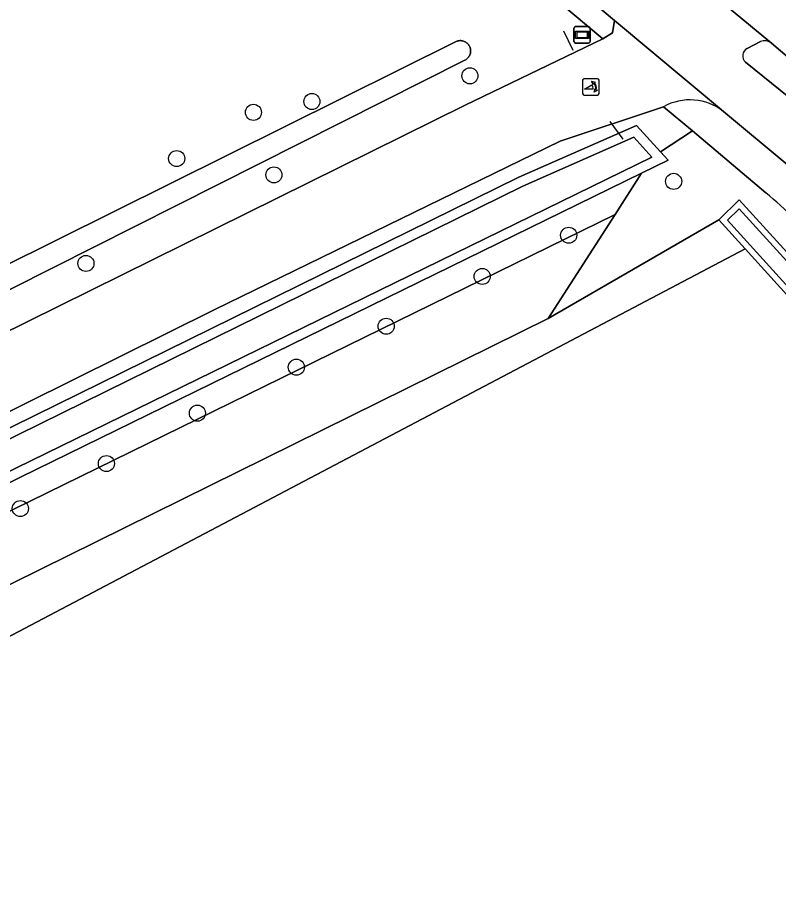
# Model space of a CAD drawing. Extents: x 157320 to 158835, y 386650 to 388491.
# Drawn here: x 158261 to 158307.4, y 386870.1 to 386922.7 of the extents above; entities that cross this region are included whole.
import ezdxf

# ---------------------------------------------------------------- set-up
doc = ezdxf.new("R2010")
doc.units = 0
for name, color, linetype in [('IMGEO_Berm_groen', 7, 'Continuous'), ('IMGEO_Boom', 7, 'Continuous'), ('IMGEO_Bouwland', 7, 'Continuous'), ('IMGEO_Fietspad_gesloten', 7, 'Continuous'), ('IMGEO_Grasland_overig', 7, 'Continuous'), ('IMGEO_Groenvoorziening', 7, 'Continuous'), ('IMGEO_Hek', 7, 'Continuous'), ('IMGEO_Oever', 7, 'Continuous'), ('IMGEO_Poller', 7, 'Continuous'), ('IMGEO_Rijbaan_lokaal_gesloten', 7, 'Continuous'), ('IMGEO_Voetpad_open', 7, 'Continuous'), ('IMGEO_Waterloop', 7, 'Continuous'), ('IMGEO_Wegwijzer', 7, 'Continuous')]:
    doc.layers.add(name, color=color, linetype=linetype)

msp = doc.modelspace()

# ---------------------------------------------------------------- linework, layer by layer
at = {"layer": 'IMGEO_Berm_groen'}
for points in [[(158306.253, 386921.196), (158305.449, 386920.782)], [(158332.438, 386899.417), (158311.264, 386917.412), (158310.489, 386918.059), (158306.932, 386921.099)], [(158305.35, 386919.933), (158308.498, 386917.383)]]:
    msp.add_lwpolyline(points, dxfattribs=at)
for centre, radius, start, end in [((158306.5, 386920.499), 0.74, 54.2537, 109.4861), ((158305.698, 386920.323), 0.522, 118.4562, 228.2416)]:
    msp.add_arc(centre, radius, start, end, dxfattribs=at)
at = {"layer": 'IMGEO_Boom'}
for centre in [(158288.578, 386919.112), (158278.966, 386917.546), (158275.41, 386916.888), (158270.741, 386914.074), (158276.654, 386913.082), (158300.973, 386912.688), (158294.588, 386909.409), (158265.22, 386907.691), (158289.327, 386906.901), (158283.486, 386903.868), (158278.021, 386901.378), (158272, 386898.579), (158266.464, 386895.51), (158261.23, 386892.774)]:
    msp.add_circle(centre, 0.489, dxfattribs=at)
at = {"layer": 'IMGEO_Bouwland'}
msp.add_lwpolyline([(158181.714, 386843.44), (158180.072, 386842.575), (158234.951, 386779.484), (158235.862, 386778.219), (158242.426, 386783.422), (158246.347, 386786.767), (158250.859, 386790.582), (158258.201, 386797.764), (158265.423, 386804.471), (158271.234, 386810.341), (158276.426, 386815.611), (158281.179, 386820.446), (158289.869, 386831.241), (158304.891, 386848.81), (158310.122, 386854.921), (158314.804, 386859.543), (158319.874, 386864.355), (158326.724, 386870.062), (158334.432, 386876.454), (158305.326, 386908.574)], close=True, dxfattribs=at)
at = {"layer": 'IMGEO_Fietspad_gesloten'}
for points in [[(158278.393, 386938.472), (158282.172, 386935.247), (158297.373, 386922.485), (158304.001, 386916.938), (158307.993, 386913.622)], [(158306.932, 386921.099), (158302.634, 386924.674)], [(158304.001, 386916.938), (158297.373, 386922.485), (158297.251, 386921.735), (158296.67, 386921.366), (158288.293, 386917.324), (158157.22, 386852.456), (158155.061, 386851.389), (158155.211, 386851.081), (158153.282, 386850.081), (158149.545, 386848.144), (158149.193, 386848.566), (158137.807, 386842.766), (158135.37, 386841.412), (158131.693, 386839.626), (158128.776, 386838.378), (158130.754, 386834.171), (158134.042, 386835.913), (158140.072, 386838.867), (158155.917, 386846.955), (158159.036, 386848.49), (158161.028, 386849.47), (158206.905, 386872.045), (158273.057, 386904.892)], [(158305.449, 386920.782), (158306.253, 386921.196)], [(158314.825, 386912.014), (158312.938, 386913.791), (158310.55, 386915.72), (158309.295, 386916.737), (158308.498, 386917.383), (158305.35, 386919.933)], [(158273.057, 386904.892), (158294.063, 386915.13), (158300.362, 386917.233)]]:
    msp.add_lwpolyline(points, dxfattribs=at)
for centre, radius, start, end in [((158306.5, 386920.499), 0.74, 54.2537, 109.4861), ((158305.698, 386920.323), 0.522, 118.4562, 228.2416), ((158301.962, 386914.377), 3.273, 51.4698, 119.2609)]:
    msp.add_arc(centre, radius, start, end, dxfattribs=at)
at = {"layer": 'IMGEO_Grasland_overig'}
msp.add_lwpolyline([(158305.326, 386908.574), (158303.723, 386910.343), (158293.34, 386904.342), (158178.328, 386847.485), (158181.714, 386843.44)], close=True, dxfattribs=at)
at = {"layer": 'IMGEO_Groenvoorziening'}
for points in [[(158157.22, 386852.456), (158288.293, 386917.324), (158296.67, 386921.366), (158279.098, 386936.083), (158191.985, 386893.025)], [(158197.568, 386876.357), (158287.749, 386921.204), (158287.801, 386921.223), (158287.854, 386921.238), (158287.908, 386921.248), (158287.962, 386921.253), (158288.017, 386921.253), (158288.072, 386921.248), (158288.127, 386921.239), (158288.18, 386921.225), (158288.231, 386921.206), (158288.281, 386921.183), (158288.329, 386921.156), (158288.374, 386921.125), (158288.416, 386921.089), (158288.455, 386921.05), (158288.491, 386921.008), (158288.522, 386920.963), (158288.55, 386920.916), (158288.573, 386920.866), (158288.592, 386920.814), (158288.606, 386920.761), (158288.616, 386920.707), (158288.62, 386920.652), (158288.62, 386920.597), (158288.615, 386920.542), (158288.605, 386920.488), (158288.591, 386920.435), (158288.572, 386920.383), (158288.549, 386920.334), (158288.521, 386920.286), (158288.489, 386920.241), (158288.454, 386920.199), (158288.414, 386920.161), (158288.372, 386920.125), (158288.327, 386920.094), (158288.279, 386920.067), (158155.4, 386853.066)], [(158306.581, 386911.993), (158302.116, 386915.755), (158300.167, 386914.49), (158300.642, 386913.968), (158299.023, 386913.177), (158297.408, 386910.666), (158293.34, 386904.342), (158303.723, 386910.343), (158304.966, 386911.573), (158338.242, 386875.02), (158336.725, 386873.923), (158338.546, 386874.13)], [(158175.433, 386850.883), (158297.408, 386910.666), (158299.023, 386913.177), (158261.233, 386894.691), (158214.135, 386871.125)]]:
    msp.add_lwpolyline(points, dxfattribs=at)
for points in [[(158300.167, 386914.49), (158302.116, 386915.755), (158300.362, 386917.233), (158294.063, 386915.13), (158273.057, 386904.892), (158206.905, 386872.045), (158161.028, 386849.47), (158161.727, 386849.006), (158291.549, 386912.934), (158298.705, 386916.096)], [(158293.34, 386904.342), (158297.408, 386910.666), (158175.433, 386850.883), (158178.328, 386847.485)]]:
    msp.add_lwpolyline(points, close=True, dxfattribs=at)
msp.add_arc((158287.746, 386889.635), 29.235, 40.6084, 49.8884, dxfattribs=at)
at = {"layer": 'IMGEO_Hek'}
for points in [[(158294.272, 386921.841), (158294.837, 386920.678)], [(158297.904, 386915.252), (158297.343, 386916.017), (158297.115, 386916.329)]]:
    msp.add_lwpolyline(points, dxfattribs=at)
at = {"layer": 'IMGEO_Oever'}
for points in [[(158299.023, 386913.177), (158300.642, 386913.968), (158300.167, 386914.49), (158298.705, 386916.096), (158291.549, 386912.934), (158161.727, 386849.006), (158162.308, 386848.619), (158291.804, 386912.387), (158298.551, 386915.368), (158299.654, 386914.157), (158260.965, 386895.232), (158213.867, 386871.666), (158170.158, 386850.202), (158175.671, 386846.204)], [(158214.135, 386871.125), (158261.233, 386894.691), (158299.023, 386913.177)]]:
    msp.add_lwpolyline(points, dxfattribs=at)
for points in [[(158304.966, 386911.573), (158303.723, 386910.343), (158305.326, 386908.574), (158334.432, 386876.454), (158336.725, 386873.923), (158338.242, 386875.02)], [(158304.952, 386911.018), (158337.668, 386875.079), (158336.779, 386874.436), (158334.717, 386876.712), (158304.255, 386910.329)]]:
    msp.add_lwpolyline(points, close=True, dxfattribs=at)
at = {"layer": 'IMGEO_Poller'}
for p, q in [((158296.34, 386918.934), (158295.532, 386918.934)), ((158296.34, 386918.934), (158295.532, 386918.934)), ((158295.438, 386918.839), (158295.438, 386918.032)), ((158295.438, 386918.839), (158295.438, 386918.032)), ((158296.434, 386918.032), (158296.434, 386918.839)), ((158296.434, 386918.032), (158296.434, 386918.839)), ((158295.532, 386917.937), (158296.34, 386917.937)), ((158295.532, 386917.937), (158296.34, 386917.937))]:
    msp.add_line(p, q, dxfattribs=at)
for points in [[(158296.073, 386918.29), (158295.56, 386918.29), (158295.99, 386918.565)], [(158296.117, 386918.663), (158296.105, 386918.59), (158295.98, 386918.795)], [(158295.98, 386918.795), (158296.211, 386918.729), (158296.14, 386918.697)], [(158296.133, 386918.118), (158296.199, 386918.349), (158296.229, 386918.281)], [(158296.265, 386918.254), (158296.337, 386918.243), (158296.133, 386918.118)]]:
    msp.add_lwpolyline(points, dxfattribs=at)
for centre, radius, start, end in [((158295.532, 386918.839), 0.0946, 90, 180), ((158295.532, 386918.839), 0.0946, 90, 180), ((158296.34, 386918.839), 0.0946, 0, 90), ((158296.34, 386918.839), 0.0946, 0, 90), ((158295.745, 386918.34), 0.332, 351.3247, 42.4854), ((158295.759, 386918.35), 0.476, 351.7527, 41.1691), ((158295.759, 386918.35), 0.516, 349.3569, 42.2912), ((158295.532, 386918.032), 0.0946, 180, 270), ((158295.532, 386918.032), 0.0946, 180, 270), ((158296.34, 386918.032), 0.0946, 270, 0), ((158296.34, 386918.032), 0.0946, 270, 0)]:
    msp.add_arc(centre, radius, start, end, dxfattribs=at)
at = {"layer": 'IMGEO_Rijbaan_lokaal_gesloten'}
msp.add_lwpolyline([(158306.932, 386921.099), (158310.489, 386918.059), (158312.77, 386920.704), (158310.607, 386922.548), (158307.797, 386924.927), (158303.14, 386928.9), (158300.808, 386926.245), (158302.634, 386924.674)], close=True, dxfattribs=at)
at = {"layer": 'IMGEO_Voetpad_open'}
for points in [[(158254.162, 386957.279), (158266.49, 386946.642), (158275.715, 386938.916), (158279.098, 386936.083), (158296.67, 386921.366), (158297.251, 386921.735), (158297.373, 386922.485), (158282.172, 386935.247), (158278.393, 386938.472)], [(158300.362, 386917.233), (158302.116, 386915.755), (158306.581, 386911.993)], [(158307.993, 386913.622), (158304.001, 386916.938)]]:
    msp.add_lwpolyline(points, dxfattribs=at)
for centre, radius, start, end in [((158301.962, 386914.377), 3.273, 51.4698, 119.2609), ((158287.746, 386889.635), 29.235, 40.6084, 49.8884)]:
    msp.add_arc(centre, radius, start, end, dxfattribs=at)
at = {"layer": 'IMGEO_Waterloop'}
for points in [[(158155.4, 386853.066), (158288.279, 386920.067), (158288.327, 386920.094), (158288.372, 386920.125), (158288.414, 386920.161), (158288.454, 386920.199), (158288.489, 386920.241), (158288.521, 386920.286), (158288.549, 386920.334), (158288.572, 386920.383), (158288.591, 386920.435), (158288.605, 386920.488), (158288.615, 386920.542), (158288.62, 386920.597), (158288.62, 386920.652), (158288.616, 386920.707), (158288.606, 386920.761), (158288.592, 386920.814), (158288.573, 386920.866), (158288.55, 386920.916), (158288.522, 386920.963), (158288.491, 386921.008), (158288.455, 386921.05), (158288.416, 386921.089), (158288.374, 386921.125), (158288.329, 386921.156), (158288.281, 386921.183), (158288.231, 386921.206), (158288.18, 386921.225), (158288.127, 386921.239), (158288.072, 386921.248), (158288.017, 386921.253), (158287.962, 386921.253), (158287.908, 386921.248), (158287.854, 386921.238), (158287.801, 386921.223), (158287.749, 386921.204), (158197.568, 386876.357)], [(158175.671, 386846.204), (158170.158, 386850.202), (158213.867, 386871.666), (158260.965, 386895.232), (158299.654, 386914.157), (158298.551, 386915.368), (158291.804, 386912.387), (158162.308, 386848.619), (158164.274, 386847.313), (158168.388, 386849.333), (158173.212, 386845.32), (158173.46, 386845.078), (158174.76, 386843.805), (158183.151, 386833.775), (158208.063, 386803.998), (158209.296, 386804.98), (158210.73, 386806.122), (158188.692, 386830.491), (158177.16, 386844.671)]]:
    msp.add_lwpolyline(points, dxfattribs=at)
msp.add_lwpolyline([(158304.952, 386911.018), (158304.255, 386910.329), (158334.717, 386876.712), (158336.779, 386874.436), (158337.668, 386875.079)], close=True, dxfattribs=at)
at = {"layer": 'IMGEO_Wegwijzer'}
for p, q in [((158295.011, 386922.106), (158295.801, 386922.106)), ((158295.801, 386922.106), (158295.011, 386922.106)), ((158294.911, 386921.206), (158294.911, 386922.006)), ((158294.911, 386922.006), (158294.911, 386921.206)), ((158295.901, 386922.006), (158295.901, 386921.206)), ((158295.901, 386921.206), (158295.901, 386922.006)), ((158295.801, 386921.106), (158295.011, 386921.106)), ((158295.011, 386921.106), (158295.801, 386921.106))]:
    msp.add_line(p, q, dxfattribs=at)
for points in [[(158295.012, 386921.838), (158295.8, 386921.838), (158295.8, 386921.374), (158295.012, 386921.374), (158295.012, 386921.838)], [(158295.077, 386921.773), (158295.077, 386921.439), (158295.735, 386921.439), (158295.735, 386921.773), (158295.077, 386921.773)]]:
    msp.add_lwpolyline(points, dxfattribs=at)
for centre, start, end in [((158295.011, 386922.006), 90, 180), ((158295.011, 386922.006), 90, 180), ((158295.801, 386922.006), 0, 90), ((158295.801, 386922.006), 360, 90), ((158295.011, 386921.206), 180, 270), ((158295.011, 386921.206), 180, 270), ((158295.801, 386921.206), 270, 0), ((158295.801, 386921.206), 270, 0)]:
    msp.add_arc(centre, 0.1, start, end, dxfattribs=at)

doc.saveas('drawing.dxf')
